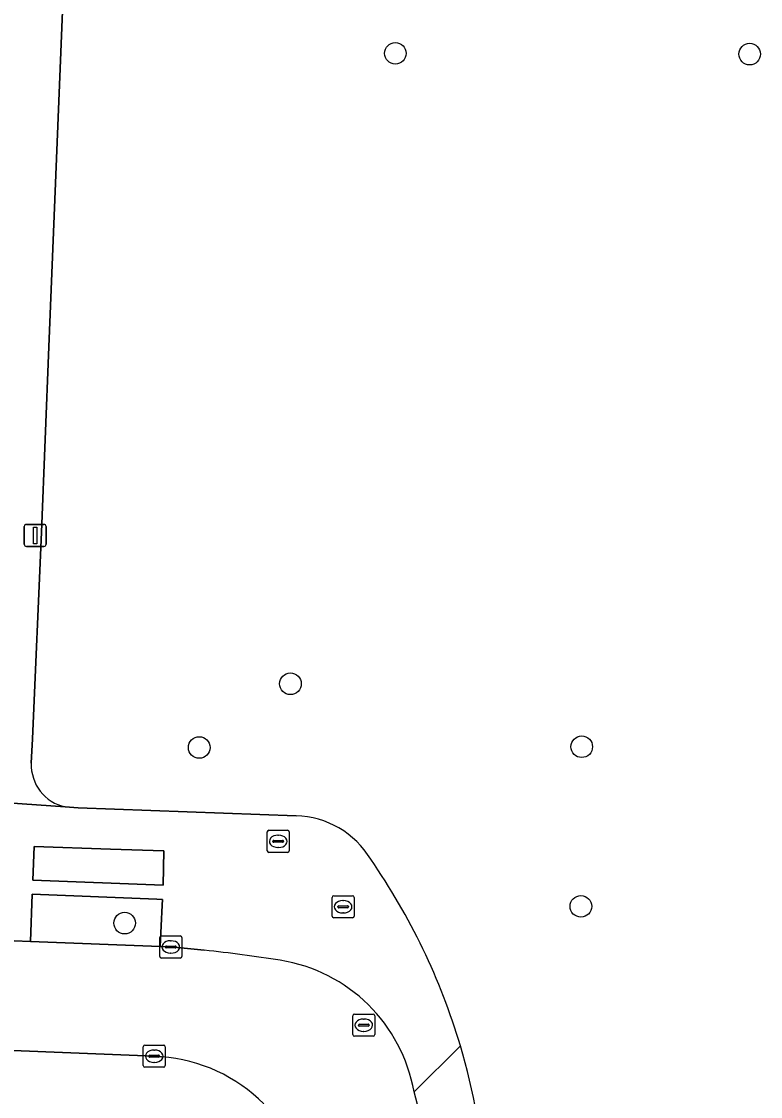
# Model space of a CAD drawing. Extents: x 161354 to 162026, y 386504 to 387460.
# Drawn here: x 161626.01 to 161659.45, y 387216.09 to 387264.72 of the extents above; entities that cross this region are included whole.
import ezdxf

# ---------------------------------------------------------------- set-up
doc = ezdxf.new("R2010")
doc.units = 0
for name, color, linetype in [('IMGEO_Boom', 7, 'Continuous'), ('IMGEO_Groenvoorziening', 7, 'Continuous'), ('IMGEO_Kolk', 7, 'Continuous'), ('IMGEO_Lichtmast', 7, 'Continuous'), ('IMGEO_Rijbaan_lokaal_open', 7, 'Continuous'), ('IMGEO_Rioolput', 7, 'Continuous'), ('IMGEO_Voetpad_open', 7, 'Continuous')]:
    doc.layers.add(name, color=color, linetype=linetype)

msp = doc.modelspace()

# ---------------------------------------------------------------- linework, layer by layer
at = {"layer": 'IMGEO_Boom'}
for centre in [(161642.929, 387263.283), (161658.963, 387263.249), (161638.182, 387234.76), (161634.053, 387231.876), (161651.363, 387231.911), (161651.325, 387224.689), (161630.678, 387223.931)]:
    msp.add_circle(centre, 0.489, dxfattribs=at)
at = {"layer": 'IMGEO_Groenvoorziening'}
for points in [[(161628.447, 387280.383), (161628.284, 387275.655), (161627.968, 387267.805), (161627.249, 387250), (161626.911, 387241.614), (161626.515, 387232.263), (161626.45, 387231.162)], [(161627.985, 387229.187), (161628.575, 387229.146), (161638.439, 387228.78)]]:
    msp.add_lwpolyline(points, dxfattribs=at)
for points in [[(161626.525, 387225.867), (161632.424, 387225.652), (161632.457, 387227.194), (161630.037, 387227.279), (161626.586, 387227.399)], [(161626.421, 387223.099), (161632.288, 387222.867), (161632.376, 387224.746), (161632.388, 387225), (161632.131, 387225.011), (161626.496, 387225.246)]]:
    msp.add_lwpolyline(points, close=True, dxfattribs=at)
for centre, radius, start, end in [((161628.415, 387231.105), 1.966, 178.3466, 257.3632), ((161638.345, 387224.734), 4.048, 31.0628, 88.6675), ((161617.372, 387209.873), 29.742, 16.6219, 34.7408), ((161617.359, 387209.873), 29.754, 4.2386, 16.6155)]:
    msp.add_arc(centre, radius, start, end, dxfattribs=at)
at = {"layer": 'IMGEO_Kolk'}
for p, q in [((161632.34, 387223.352), (161633.192, 387223.352)), ((161632.265, 387222.426), (161632.265, 387223.278)), ((161632.524, 387222.846), (161632.524, 387222.858)), ((161632.567, 387222.895), (161632.965, 387222.895)), ((161632.753, 387223.132), (161632.778, 387223.132)), ((161633.008, 387222.858), (161633.008, 387222.846)), ((161633.266, 387223.278), (161633.266, 387222.426)), ((161632.962, 387222.809), (161632.564, 387222.809)), ((161632.776, 387222.572), (161632.751, 387222.572)), ((161633.192, 387222.352), (161632.34, 387222.352)), ((161631.518, 387217.483), (161631.518, 387218.335)), ((161631.593, 387218.409), (161632.445, 387218.409)), ((161632.006, 387218.189), (161632.031, 387218.189)), ((161632.519, 387218.335), (161632.519, 387217.483)), ((161631.777, 387217.903), (161631.777, 387217.915)), ((161632.215, 387217.866), (161631.817, 387217.866)), ((161631.82, 387217.952), (161632.218, 387217.952)), ((161632.029, 387217.629), (161632.004, 387217.629)), ((161632.261, 387217.915), (161632.261, 387217.903)), ((161632.445, 387217.409), (161631.593, 387217.409))]:
    msp.add_line(p, q, dxfattribs=at)
for points in [[(161632.34, 387223.352), (161633.192, 387223.352)], [(161632.265, 387222.426), (161632.265, 387223.278)], [(161633.266, 387223.278), (161633.266, 387222.426)], [(161633.192, 387222.352), (161632.34, 387222.352)], [(161631.518, 387217.483), (161631.518, 387218.335)], [(161631.593, 387218.409), (161632.445, 387218.409)], [(161632.519, 387218.335), (161632.519, 387217.483)], [(161632.445, 387217.409), (161631.593, 387217.409)]]:
    msp.add_lwpolyline(points, dxfattribs=at)
for centre, radius, start, end in [((161632.342, 387223.276), 0.0765, 91.552, 178.448), ((161632.342, 387223.276), 0.0765, 91.552, 178.448), ((161633.19, 387223.276), 0.0765, 1.552, 88.448), ((161633.19, 387223.276), 0.0765, 1.552, 88.448), ((161632.564, 387222.855), 0.0403, 85.8775, 175.7526), ((161632.969, 387222.857), 0.0386, 1.7309, 96.639), ((161632.342, 387222.428), 0.0765, 181.552, 268.448), ((161632.342, 387222.428), 0.0765, 181.552, 268.448), ((161632.561, 387222.845), 0.0366, 178.938, 274.7102), ((161632.965, 387222.852), 0.043, 264.8664, 352.4533), ((161633.19, 387222.428), 0.0765, 271.552, 358.448), ((161633.19, 387222.428), 0.0765, 271.552, 358.448), ((161631.595, 387218.333), 0.0765, 91.552, 178.448), ((161631.595, 387218.333), 0.0765, 91.552, 178.448), ((161632.443, 387218.333), 0.0765, 1.552, 88.448), ((161632.443, 387218.333), 0.0765, 1.552, 88.448), ((161631.817, 387217.912), 0.0403, 85.8775, 175.7526), ((161631.814, 387217.902), 0.0366, 178.938, 274.7102), ((161632.218, 387217.909), 0.043, 264.8664, 352.4533), ((161632.222, 387217.914), 0.0386, 1.7309, 96.639), ((161631.595, 387217.485), 0.0765, 181.552, 268.448), ((161631.595, 387217.485), 0.0765, 181.552, 268.448), ((161632.443, 387217.485), 0.0765, 271.552, 358.448), ((161632.443, 387217.485), 0.0765, 271.552, 358.448)]:
    msp.add_arc(centre, radius, start, end, dxfattribs=at)
for centre, major_axis, ratio, start_param, end_param in [((161632.752, 387222.852), (-0.387, 0.002), 0.722429, 4.712389, 7.853982), ((161632.777, 387222.852), (-0.39, 0.002), 0.717154, 1.570796, 4.712389), ((161632.005, 387217.909), (-0.387, 0.002), 0.722429, 4.712389, 7.853982), ((161632.03, 387217.909), (-0.39, 0.002), 0.717154, 1.570796, 4.712389)]:
    msp.add_ellipse(centre, major_axis=major_axis, ratio=ratio, start_param=start_param, end_param=end_param, dxfattribs=at)
at = {"layer": 'IMGEO_Lichtmast'}
for p, q in [((161626.136, 387241.073), (161626.136, 387241.873)), ((161626.136, 387241.873), (161626.136, 387241.073)), ((161626.236, 387241.973), (161627.026, 387241.973)), ((161627.026, 387241.973), (161626.236, 387241.973)), ((161627.126, 387241.873), (161627.126, 387241.073)), ((161627.126, 387241.073), (161627.126, 387241.873)), ((161627.026, 387240.973), (161626.236, 387240.973)), ((161626.236, 387240.973), (161627.026, 387240.973))]:
    msp.add_line(p, q, dxfattribs=at)
msp.add_lwpolyline([(161626.556, 387241.848), (161626.706, 387241.848), (161626.706, 387241.098), (161626.556, 387241.098), (161626.556, 387241.848)], dxfattribs=at)
for centre, start, end in [((161626.236, 387241.873), 90, 180), ((161626.236, 387241.873), 90, 180), ((161627.026, 387241.873), 0, 90), ((161627.026, 387241.873), 360, 90), ((161626.236, 387241.073), 180, 270), ((161626.236, 387241.073), 180, 270), ((161627.026, 387241.073), 270, 0), ((161627.026, 387241.073), 270, 0)]:
    msp.add_arc(centre, 0.1, start, end, dxfattribs=at)
at = {"layer": 'IMGEO_Rijbaan_lokaal_open'}
msp.add_lwpolyline([(161634.283, 387222.704), (161632.766, 387222.852), (161632.288, 387222.867), (161626.421, 387223.099), (161621.964, 387223.274), (161605.438, 387223.956), (161603.641, 387224.004), (161581.321, 387224.933), (161581.145, 387219.987), (161603.228, 387219.072), (161603.35, 387219.067), (161611.659, 387218.72), (161632.019, 387217.909), (161632.346, 387217.886)], dxfattribs=at)
for centre, radius, start, end in [((161627.134, 387155.395), 67.688, 81.0043, 83.93754), ((161636.57, 387215.024), 7.317, 10.0425, 80.9692), ((161631.774, 387210.544), 7.364, 45.0058, 85.5412), ((161627.819, 387211.46), 16.673, 0.5795, 16.8742)]:
    msp.add_arc(centre, radius, start, end, dxfattribs=at)
at = {"layer": 'IMGEO_Rioolput'}
for p, q in [((161637.128, 387227.205), (161637.128, 387228.057)), ((161637.203, 387228.131), (161638.055, 387228.131)), ((161637.616, 387227.911), (161637.641, 387227.911)), ((161638.129, 387228.057), (161638.129, 387227.205)), ((161637.387, 387227.625), (161637.387, 387227.637)), ((161637.825, 387227.588), (161637.427, 387227.588)), ((161637.43, 387227.674), (161637.828, 387227.674)), ((161637.639, 387227.351), (161637.614, 387227.351)), ((161637.871, 387227.637), (161637.871, 387227.625)), ((161638.055, 387227.131), (161637.203, 387227.131)), ((161640.064, 387224.245), (161640.064, 387225.097)), ((161640.139, 387225.171), (161640.991, 387225.171)), ((161640.552, 387224.951), (161640.577, 387224.951)), ((161641.065, 387225.097), (161641.065, 387224.245)), ((161640.323, 387224.665), (161640.323, 387224.677)), ((161640.761, 387224.628), (161640.363, 387224.628)), ((161640.366, 387224.714), (161640.764, 387224.714)), ((161640.575, 387224.391), (161640.55, 387224.391)), ((161640.807, 387224.677), (161640.807, 387224.665)), ((161640.991, 387224.171), (161640.139, 387224.171)), ((161640.998, 387218.886), (161640.998, 387219.738)), ((161641.073, 387219.812), (161641.925, 387219.812)), ((161641.486, 387219.592), (161641.511, 387219.592)), ((161641.999, 387219.738), (161641.999, 387218.886)), ((161641.257, 387219.306), (161641.257, 387219.318)), ((161641.695, 387219.269), (161641.297, 387219.269)), ((161641.3, 387219.355), (161641.698, 387219.355)), ((161641.509, 387219.032), (161641.484, 387219.032)), ((161641.741, 387219.318), (161641.741, 387219.306)), ((161641.925, 387218.812), (161641.073, 387218.812))]:
    msp.add_line(p, q, dxfattribs=at)
for points in [[(161637.128, 387227.205), (161637.128, 387228.057)], [(161637.203, 387228.131), (161638.055, 387228.131)], [(161638.129, 387228.057), (161638.129, 387227.205)], [(161638.055, 387227.131), (161637.203, 387227.131)], [(161640.064, 387224.245), (161640.064, 387225.097)], [(161640.139, 387225.171), (161640.991, 387225.171)], [(161641.065, 387225.097), (161641.065, 387224.245)], [(161640.991, 387224.171), (161640.139, 387224.171)], [(161640.998, 387218.886), (161640.998, 387219.738)], [(161641.073, 387219.812), (161641.925, 387219.812)], [(161641.999, 387219.738), (161641.999, 387218.886)], [(161641.925, 387218.812), (161641.073, 387218.812)]]:
    msp.add_lwpolyline(points, dxfattribs=at)
for centre, radius, start, end in [((161637.205, 387228.055), 0.0765, 91.552, 178.448), ((161637.205, 387228.055), 0.0765, 91.552, 178.448), ((161638.053, 387228.055), 0.0765, 1.552, 88.448), ((161638.053, 387228.055), 0.0765, 1.552, 88.448), ((161637.427, 387227.634), 0.0403, 85.8775, 175.7526), ((161637.424, 387227.624), 0.0366, 178.938, 274.7102), ((161637.828, 387227.631), 0.043, 264.8664, 352.4533), ((161637.832, 387227.636), 0.0386, 1.7309, 96.639), ((161637.205, 387227.207), 0.0765, 181.552, 268.448), ((161637.205, 387227.207), 0.0765, 181.552, 268.448), ((161638.053, 387227.207), 0.0765, 271.552, 358.448), ((161638.053, 387227.207), 0.0765, 271.552, 358.448), ((161640.141, 387225.095), 0.0765, 91.552, 178.448), ((161640.141, 387225.095), 0.0765, 91.552, 178.448), ((161640.989, 387225.095), 0.0765, 1.552, 88.448), ((161640.989, 387225.095), 0.0765, 1.552, 88.448), ((161640.363, 387224.674), 0.0403, 85.8775, 175.7526), ((161640.36, 387224.664), 0.0366, 178.938, 274.7102), ((161640.764, 387224.671), 0.043, 264.8664, 352.4533), ((161640.768, 387224.676), 0.0386, 1.7309, 96.639), ((161640.141, 387224.247), 0.0765, 181.552, 268.448), ((161640.141, 387224.247), 0.0765, 181.552, 268.448), ((161640.989, 387224.247), 0.0765, 271.552, 358.448), ((161640.989, 387224.247), 0.0765, 271.552, 358.448), ((161641.075, 387219.736), 0.0765, 91.552, 178.448), ((161641.075, 387219.736), 0.0765, 91.552, 178.448), ((161641.923, 387219.736), 0.0765, 1.552, 88.448), ((161641.923, 387219.736), 0.0765, 1.552, 88.448), ((161641.297, 387219.315), 0.0403, 85.8775, 175.7526), ((161641.294, 387219.305), 0.0366, 178.938, 274.7102), ((161641.698, 387219.312), 0.043, 264.8664, 352.4533), ((161641.702, 387219.317), 0.0386, 1.7309, 96.639), ((161641.075, 387218.888), 0.0765, 181.552, 268.448), ((161641.075, 387218.888), 0.0765, 181.552, 268.448), ((161641.923, 387218.888), 0.0765, 271.552, 358.448), ((161641.923, 387218.888), 0.0765, 271.552, 358.448)]:
    msp.add_arc(centre, radius, start, end, dxfattribs=at)
for centre, major_axis, ratio, start_param, end_param in [((161637.615, 387227.631), (-0.387, 0.002), 0.722429, 4.712389, 7.853982), ((161637.64, 387227.631), (-0.39, 0.002), 0.717154, 1.570796, 4.712389), ((161640.551, 387224.671), (-0.387, 0.002), 0.722429, 4.712389, 7.853982), ((161640.576, 387224.671), (-0.39, 0.002), 0.717154, 1.570796, 4.712389), ((161641.485, 387219.312), (-0.387, 0.002), 0.722429, 4.712389, 7.853982), ((161641.51, 387219.312), (-0.39, 0.002), 0.717154, 1.570796, 4.712389)]:
    msp.add_ellipse(centre, major_axis=major_axis, ratio=ratio, start_param=start_param, end_param=end_param, dxfattribs=at)
at = {"layer": 'IMGEO_Voetpad_open'}
for points in [[(161626.45, 387231.162), (161626.515, 387232.263), (161626.911, 387241.614), (161627.249, 387250), (161627.968, 387267.805)], [(161638.439, 387228.78), (161628.575, 387229.146), (161627.985, 387229.187), (161622.343, 387229.58), (161616.871, 387229.793), (161585.49, 387231.146), (161583.994, 387231.211), (161550.945, 387232.636), (161549.347, 387232.705), (161544.065, 387232.933), (161542.674, 387232.993), (161530.426, 387233.3), (161525.217, 387233.43), (161525.389, 387231.616)], [(161622.343, 387229.58), (161627.985, 387229.187)], [(161621.964, 387223.274), (161626.421, 387223.099), (161626.496, 387225.246), (161632.131, 387225.011), (161632.388, 387225), (161632.376, 387224.746), (161632.288, 387222.867), (161632.766, 387222.852), (161634.283, 387222.704)], [(161632.346, 387217.886), (161632.019, 387217.909), (161611.659, 387218.72)], [(161645.871, 387218.381), (161643.774, 387216.3)], [(161643.774, 387216.3), (161645.871, 387218.381)]]:
    msp.add_lwpolyline(points, dxfattribs=at)
msp.add_lwpolyline([(161626.525, 387225.867), (161626.586, 387227.399), (161630.037, 387227.279), (161632.457, 387227.194), (161632.424, 387225.652)], close=True, dxfattribs=at)
for centre, radius, start, end in [((161628.415, 387231.105), 1.966, 178.3466, 257.3632), ((161638.345, 387224.734), 4.048, 31.0628, 88.6675), ((161617.372, 387209.873), 29.742, 16.6219, 34.7408), ((161627.134, 387155.395), 67.688, 81.0043, 83.93754), ((161636.57, 387215.024), 7.317, 10.0425, 80.9692), ((161617.359, 387209.873), 29.754, 4.2386, 16.6155), ((161631.774, 387210.544), 7.364, 45.0058, 85.5412), ((161627.819, 387211.46), 16.673, 0.5795, 16.8742)]:
    msp.add_arc(centre, radius, start, end, dxfattribs=at)

doc.saveas('drawing.dxf')
